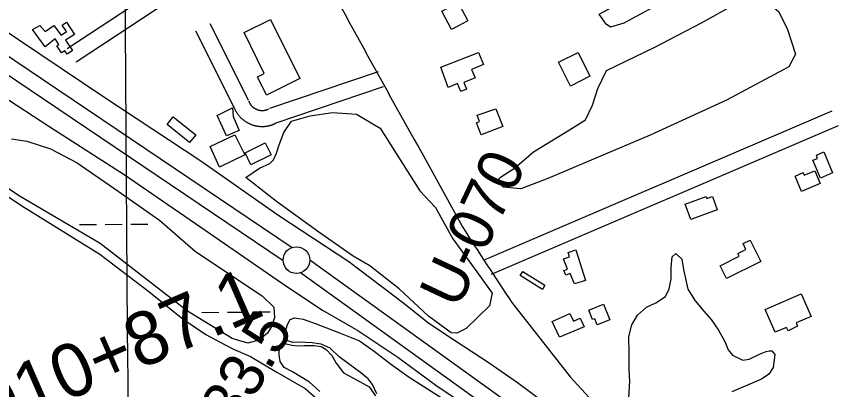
# Model space of a CAD drawing. Extents: x 3540316 to 3578335, y 553172 to 578787.
# Drawn here: x 3549520 to 3551061, y 567214 to 567914 of the extents above; entities that cross this region are included whole.
import ezdxf

# ---------------------------------------------------------------- set-up
doc = ezdxf.new("R2010")
doc.units = 0
for name, color, linetype in [('V-BLDG-OTLN', 7, 'Continuous'), ('V-GRID-MAJR', 7, 'Continuous'), ('V-LEVE-TOET', 7, 'Continuous'), ('V-RIVR-RANG-IDEN', 7, 'Continuous'), ('V-ROAD-CNTR', 7, 'Continuous'), ('V-SITE-VEGE', 7, 'Continuous'), ('V-SURV-IDEN', 7, 'Continuous'), ('V-SURV-LINE', 7, 'Continuous'), ('V-WETL-SWMP', 7, 'Continuous')]:
    doc.layers.add(name, color=color, linetype=linetype)

msp = doc.modelspace()

# ---------------------------------------------------------------- linework, layer by layer
at = {"layer": 'V-BLDG-OTLN'}
for points in [[(3550390.857, 567999.11), (3550416.4220000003, 567950.773), (3550383.437, 567933.328), (3550374.668, 567949.909), (3550349.8540000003, 567936.783), (3550366.125, 567906.002), (3550335.764, 567889.9500000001), (3550317.661, 567924.192), (3550341.545, 567936.824), (3550326.091, 567966.06)], [(3549603.702, 567878.968), (3549613.862, 567885.743), (3549605.713, 567897.964), (3549613.741, 567903.317), (3549628.901, 567880.58), (3549612.1380000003, 567869.402), (3549625.024, 567850.077), (3549614.792, 567843.253), (3549610.387, 567849.86), (3549604.636, 567846.0160000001), (3549595.9220000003, 567859.199), (3549599.518, 567861.5970000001), (3549592.311, 567872.4990000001), (3549573.84, 567857.409), (3549550.126, 567889.735), (3549563.981, 567897.435), (3549573.529, 567885.7390000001), (3549590.1520000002, 567897.13)], [(3549946.724, 567883.814), (3549996.599, 567908.453), (3550051.307, 567797.714), (3549988.544, 567766.707), (3549971.793, 567800.6140000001), (3549984.44, 567806.86)], [(3550386.571, 567846.696), (3550395.811, 567824.219), (3550373.181, 567814.9130000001), (3550379.818, 567798.7710000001), (3550358.935, 567790.183), (3550363.963, 567777.914), (3550352.8710000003, 567773.367), (3550346.7800000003, 567788.371), (3550329.62, 567781.099), (3550315.448, 567818.97)], [(3550594.889, 567802.349), (3550558.723, 567783.233), (3550536.349, 567828.596), (3550573.02, 567846.684)], [(3549913.626, 567690.139), (3549896.3310000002, 567728.4180000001), (3549924.73, 567742.623), (3549926.4590000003, 567726.304), (3549937.497, 567700.434)], [(3550418.775, 567740.917), (3550431.713, 567707.665), (3550391.299, 567691.943), (3550382.399, 567714.821), (3550388.3850000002, 567717.152), (3550383.916, 567728.637)], [(3549856.54, 567692.287), (3549844.535, 567677.507), (3549802.475, 567711.667), (3549813.7120000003, 567725.669)], [(3549883.023, 567669.816), (3549929.5100000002, 567692.299), (3549947.8540000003, 567654.366), (3549900.373, 567631.402)], [(3549948.913, 567658.126), (3549986.166, 567676.915), (3549997.571, 567654.301), (3549959.384, 567635.959)], [(3551033.634, 567660.269), (3551050.313, 567620.55), (3551027.404, 567610.93), (3551013.426, 567644.22), (3551021.733, 567647.714), (3551020.232, 567653.8420000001)], [(3550979.72, 567614.16), (3550995.16, 567621.076), (3550997.2060000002, 567616.212), (3551016.603, 567624.365), (3551026.65, 567600.471), (3550991.662, 567585.76)], [(3550824.754, 567576.061), (3550834.02, 567551.159), (3550784.54, 567532.75), (3550773.739, 567561.776), (3550812.856, 567576.331), (3550814.375, 567572.246)], [(3550882.393, 567487.778), (3550895.5640000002, 567494.366), (3550915.4930000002, 567454.524), (3550851.122, 567422.326), (3550839.099, 567446.361), (3550875.0700000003, 567464.357), (3550872.68, 567469.131), (3550887.747, 567476.665)], [(3550545.901, 567459.3250000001), (3550557.0130000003, 567462.827), (3550554.3370000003, 567471.326), (3550568.605, 567475.8200000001), (3550586.6520000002, 567418.519), (3550566.0270000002, 567412.022), (3550558.048, 567431.747), (3550550.023, 567428.453), (3550546.3680000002, 567437.36), (3550552.848, 567440.02)], [(3550469.345, 567435.437), (3550510.921, 567409.513), (3550506.188, 567401.922), (3550464.608, 567427.849)], [(3550942.545, 567321.433), (3550923.843, 567364.378), (3550991.2060000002, 567393.713), (3551009.775, 567351.078), (3550982.1, 567339.025), (3550984.322, 567332.67), (3550966.802, 567324.343), (3550963.625, 567330.586)], [(3550620.7, 567374.018), (3550632.259, 567344.731), (3550608.9960000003, 567335.552), (3550604.519, 567346.892), (3550599.911, 567345.073), (3550592.9620000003, 567362.684)], [(3550538.116, 567311.9670000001), (3550524.598, 567341.633), (3550557.593, 567356.671), (3550564.14, 567342.3), (3550576.877, 567348.104), (3550584.426, 567331.368)]]:
    msp.add_lwpolyline(points, close=True, dxfattribs=at)
at = {"layer": 'V-GRID-MAJR'}
msp.add_spline([(3549793.046, 558613.939), (3549748.1010000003, 564672.917), (3549703.1410000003, 570733.831), (3549658.181, 576794.761), (3549658.167, 576796.677)], degree=3, dxfattribs=at)
at = {"layer": 'V-LEVE-TOET'}
for points in [[(3547740.4250000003, 568609.226), (3547885.3340000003, 568608.161), (3548075.089, 568600.782), (3548243.031, 568592.987), (3548285.017, 568585.997), (3548431.972, 568537.0380000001), (3548569.048, 568482.3150000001), (3548652.611, 568454.338), (3548695.011, 568434.587), (3548805.3340000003, 568365.452), (3548918.951, 568290.557), (3549032.1580000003, 568209.899), (3549190.897, 568099.253), (3549381.111, 567967.731), (3549524.0100000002, 567870.805), (3549685.794, 567762.165), (3549864.042, 567644.47), (3550011.83, 567540.354), (3550143.147, 567453.937), (3550243.594, 567377.802)], [(3547729.153, 568503.473), (3547828.467, 568500.721), (3547982.825, 568488.807), (3548163.524, 568480.192), (3548261.078, 568473.622), (3548298.95, 568464.571), (3548431.9080000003, 568415.2000000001), (3548585.862, 568358.01), (3548641.435, 568332.086), (3548773.988, 568244.846), (3548846.8510000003, 568197.52), (3549000.4, 568092.171), (3549141.188, 568002.872), (3549282.387, 567907.401), (3549428.526, 567806.9890000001), (3549582.294, 567707.264), (3549721.736, 567617.308), (3549855.637, 567525.676), (3550026.886, 567407.158), (3550093.575, 567363.126)], [(3550243.594, 567377.802), (3550293.233, 567338.577), (3550341.252, 567306.393), (3550406.1920000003, 567264.138), (3550459.338, 567227.289), (3550510.929, 567188.86)], [(3550093.575, 567363.126), (3550160.054, 567324.8), (3550235.236, 567274.3910000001), (3550306.512, 567221.995), (3550374.608, 567176.627)]]:
    msp.add_lwpolyline(points, dxfattribs=at)
at = {"layer": 'V-ROAD-CNTR'}
for points in [[(3549615.3507309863, 567854.010265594), (3549940.9120798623, 568068.894835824), (3550021.8139180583, 568125.6797222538)], [(3549631.876697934, 567828.97231567), (3549957.796046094, 568044.092885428), (3550039.049883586, 568101.1257713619)], [(3549882.291197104, 567900.8731718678), (3549954.477052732, 567757.5574584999)], [(3549855.4972506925, 567887.3771988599), (3549927.6831063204, 567744.061485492)], [(3550198.0325656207, 567810.501352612), (3549994.579972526, 567741.3864908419)], [(3550207.68254632, 567782.0954094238), (3550004.229953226, 567712.980547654)], [(3549926.90310788, 567745.9084817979), (3549927.0751075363, 567745.41248279), (3549927.420106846, 567744.486484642), (3549927.759106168, 567743.6064864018), (3549928.152105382, 567742.638488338), (3549928.544104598, 567741.7334901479), (3549928.926103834, 567740.8764918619), (3549929.362102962, 567739.941493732), (3549929.804102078, 567739.050495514), (3549930.2561011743, 567738.163497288), (3549930.7441001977, 567737.259499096), (3549931.2010992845, 567736.4455007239), (3549931.7000982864, 567735.5785024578), (3549932.23809721, 567734.694504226), (3549932.7410962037, 567733.8985058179), (3549933.2810951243, 567733.065507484), (3549933.861093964, 567732.2135091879), (3549934.4290928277, 567731.4095107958), (3549935.0200916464, 567730.6015124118), (3549935.599090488, 567729.841513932), (3549936.200089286, 567729.0705154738), (3549936.860087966, 567728.261517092), (3549937.509086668, 567727.4955186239), (3549938.137085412, 567726.781520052), (3549938.7940840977, 567726.0515215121), (3549939.4870827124, 567725.314522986), (3549940.180081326, 567724.599524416), (3549940.8930798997, 567723.8935258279), (3549941.590078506, 567723.2245271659), (3549942.3300770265, 567722.5375285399), (3549943.086075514, 567721.8625298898), (3549943.8100740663, 567721.2395311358), (3549944.5730725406, 567720.598532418), (3549945.3550709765, 567719.9735336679), (3549946.1370694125, 567719.363534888), (3549946.922067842, 567718.7775360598), (3549947.7440661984, 567718.179537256), (3549948.58306452, 567717.6035384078), (3549949.361062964, 567717.0815394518), (3549950.1840613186, 567716.54754052), (3549951.05305958, 567716.006541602), (3549951.929057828, 567715.4865426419), (3549952.754056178, 567715.016543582), (3549953.6300544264, 567714.5295445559), (3549954.5510525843, 567714.0475455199), (3549955.3920509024, 567713.624546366), (3549956.2650491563, 567713.1985472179), (3549957.207047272, 567712.7615480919), (3549958.1100454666, 567712.366548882), (3549959.032043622, 567711.9765496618), (3549959.929041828, 567711.6215503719), (3549960.841040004, 567711.2685510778), (3549961.8200380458, 567710.9185517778), (3549962.737036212, 567710.606552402), (3549963.661034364, 567710.309552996), (3549964.6560323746, 567710.0065536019), (3549965.602030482, 567709.743554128), (3549966.534028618, 567709.4935546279), (3549967.50302668, 567709.2575551), (3549968.4670247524, 567709.0345555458), (3549969.471022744, 567708.825555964), (3549970.432020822, 567708.644556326), (3549971.3670189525, 567708.4815566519), (3549972.387016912, 567708.3195569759), (3549973.389014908, 567708.186557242), (3549974.3340130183, 567708.0725574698), (3549975.335011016, 567707.968557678), (3549976.3490089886, 567707.8835578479), (3549977.33300702, 567707.8205579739), (3549978.2800051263, 567707.7735580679), (3549979.297003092, 567707.7375581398), (3549980.304001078, 567707.726558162), (3549981.2899991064, 567707.7275581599), (3549982.2779971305, 567707.7505581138), (3549983.2679951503, 567707.785558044), (3549984.2639931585, 567707.8435579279), (3549985.228991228, 567707.9125577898), (3549986.2499891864, 567708.0035576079), (3549987.245987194, 567708.1145573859), (3549988.1929853, 567708.233557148), (3549989.1889833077, 567708.3745568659), (3549990.1709813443, 567708.534556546), (3549991.1679793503, 567708.71255619), (3549992.1369774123, 567708.9085557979), (3549993.058975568, 567709.105555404), (3549994.02797363, 567709.3295549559), (3549995.055971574, 567709.5885544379), (3549995.9979696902, 567709.849553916), (3549996.910967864, 567710.1115533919), (3549997.870965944, 567710.4085527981), (3549998.7959640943, 567710.711552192), (3549999.781962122, 567711.051551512), (3550000.714960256, 567711.4005508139), (3550001.5949584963, 567711.7395501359), (3550002.5449565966, 567712.1255493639), (3550003.454954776, 567712.518548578), (3550004.3229530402, 567712.906547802), (3550005.2549511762, 567713.3425469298), (3550006.0639495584, 567713.74254613)], [(3549955.257051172, 567755.7104621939), (3549955.3090510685, 567755.558462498), (3549955.476050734, 567755.1124633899), (3549955.6590503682, 567754.634464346), (3549955.816050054, 567754.248465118), (3549956.00804967, 567753.805466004), (3549956.2200492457, 567753.330466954), (3549956.4000488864, 567752.9454677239), (3549956.60804847, 567752.5244685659), (3549956.8220480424, 567752.105469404), (3549957.0260476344, 567751.72747016), (3549957.28304712, 567751.269471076), (3549957.516046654, 567750.864471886), (3549957.7380462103, 567750.5004726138), (3549958.011045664, 567750.066473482), (3549958.269045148, 567749.6694742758), (3549958.5110446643, 567749.313474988), (3549958.78304412, 567748.9294757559), (3549959.060043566, 567748.551476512), (3549959.3630429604, 567748.1534773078), (3549959.660042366, 567747.77247807), (3549959.926041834, 567747.445478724), (3549960.2190412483, 567747.1014794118), (3549960.557040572, 567746.7154801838), (3549960.874039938, 567746.363480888), (3549961.1870393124, 567746.030481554), (3549961.5080386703, 567745.6994822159), (3549961.837038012, 567745.373482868), (3549962.190037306, 567745.034483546), (3549962.5240366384, 567744.7234841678), (3549962.856035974, 567744.4284847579), (3549963.2380352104, 567744.099485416), (3549963.5930345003, 567743.8024860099), (3549963.9550337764, 567743.5114865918), (3549964.3270330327, 567743.221487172), (3549964.712032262, 567742.9354877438), (3549965.0720315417, 567742.6734882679), (3549965.4370308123, 567742.4214887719), (3549965.8730299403, 567742.1294893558), (3549966.2720291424, 567741.871489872), (3549966.6430284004, 567741.640490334), (3549967.0230276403, 567741.4144907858), (3549967.474026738, 567741.1564913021), (3549967.872025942, 567740.9354917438), (3549968.2470251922, 567740.739492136), (3549968.7100242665, 567740.5064926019), (3549969.1530233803, 567740.290493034), (3549969.531022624, 567740.1154933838), (3549969.972021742, 567739.9224937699), (3549970.396020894, 567739.7424941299), (3549970.8550199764, 567739.5614944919), (3549971.3030190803, 567739.388494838), (3549971.706018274, 567739.2444951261), (3549972.1690173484, 567739.086495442), (3549972.6310164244, 567738.9374957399), (3549973.040015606, 567738.8124959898), (3549973.500014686, 567738.685496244), (3549973.976013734, 567738.5574965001), (3549974.4270128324, 567738.4474967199), (3549974.8930119, 567738.3404969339), (3549975.31301106, 567738.253497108), (3549975.7900101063, 567738.16249729), (3549976.2930091, 567738.0754974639), (3549976.7190082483, 567738.0074975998), (3549977.16300736, 567737.9484977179), (3549977.674006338, 567737.8864978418), (3549978.1270054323, 567737.8404979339), (3549978.5690045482, 567737.803498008), (3549979.039003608, 567737.77249807), (3549979.5520025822, 567737.7474981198), (3549979.995001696, 567737.731498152), (3549980.44800079, 567737.726498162), (3549980.9219998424, 567737.7274981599), (3549981.39799889, 567737.7384981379), (3549981.871997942, 567737.7554981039), (3549982.331997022, 567737.781498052), (3549982.8229960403, 567737.816497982), (3549983.2539951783, 567737.8554979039), (3549983.713994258, 567737.906497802), (3549984.2129932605, 567737.9694976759), (3549984.6689923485, 567738.0344975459), (3549985.12299144, 567738.1084973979), (3549985.5719905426, 567738.188497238), (3549986.03298962, 567738.2804970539), (3549986.5389886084, 567738.389496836), (3549986.9899877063, 567738.4934966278), (3549987.3839869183, 567738.5924964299), (3549987.8479859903, 567738.721496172), (3549988.334985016, 567738.8614958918), (3549988.776984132, 567738.9984956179), (3549989.2359832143, 567739.1474953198), (3549989.631982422, 567739.285495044), (3549990.070981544, 567739.4484947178), (3549990.548980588, 567739.6334943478), (3549990.9529797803, 567739.79749402), (3549991.390978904, 567739.9864936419), (3549991.8529779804, 567740.1924932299), (3549992.2429772, 567740.3744928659), (3549992.7459761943, 567740.6244923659)], [(3550398.5821645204, 567458.1320573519), (3551049.5618625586, 567737.0654994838)], [(3550410.398140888, 567430.556112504), (3551061.3778389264, 567709.4895546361)], [(3550283.229395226, 567652.356668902), (3550356.2772491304, 567519.1889352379)], [(3550448.96206376, 567377.350218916), (3550557.863845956, 567237.7024982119)]]:
    msp.add_lwpolyline(points, dxfattribs=at)
for centre, radius, start, end in [((3570715.211176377, 579155.2955743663), 23447.462186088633, 207.98262159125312, 209.37895492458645), ((3555552.3438231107, 570813.3679237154), 6152.294128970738, 212.37368731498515, 213.95168453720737), ((3548558.4743317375, 565360.4764166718), 2742.5419214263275, 36.09673821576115, 43.195040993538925)]:
    msp.add_arc(centre, radius, start, end, dxfattribs=at)
at = {"layer": 'V-SITE-VEGE'}
for points in [[(3550612.469, 567918.321), (3550716.657, 567975.2880000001), (3550779.426, 568014.128), (3550820.843, 568036.785), (3550850.61, 568048.4400000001), (3550881.029, 568040.678), (3550881.679, 568023.205), (3550842.853, 568000.5480000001), (3550744.489, 567948.758), (3550659.069, 567901.5), (3550633.83, 567894.377), (3550625.416, 567899.555)], [(3550626.078, 567812.832), (3550715.381, 567856.207), (3550804.684, 567902.17), (3550864.867, 567935.833), (3550891.398, 567946.839), (3550924.404, 567944.257), (3550949, 567923.551), (3550965.186, 567891.84), (3550980.724, 567843.304), (3550968.436, 567819.357), (3550851.3030000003, 567757.211), (3550708.289, 567691.177), (3550516.088, 567610.248), (3550465.611, 567590.8250000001), (3550432.605, 567594.055), (3550422.896, 567603.76), (3550425.483, 567611.528), (3550453.9560000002, 567629.653), (3550489.548, 567660.076), (3550556.845, 567701.505), (3550586.611, 567720.279), (3550600.199, 567747.464), (3550609.901, 567779.175)], [(3549950.273, 567611.733), (3549975.787, 567629.436), (3549995.132, 567638.083), (3550002.13, 567645.081), (3550007.478, 567657.43), (3550012.413, 567673.484), (3550021.054, 567696.537), (3550035.869, 567717.531), (3550070.855, 567727.828), (3550112.839, 567734.009), (3550157.295, 567730.7220000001), (3550201.753, 567704.796), (3550276.273, 567587.085), (3550305.502, 567555.397), (3550338.031, 567496.541), (3550383.318, 567434.806), (3550412.1380000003, 567394.885), (3550406.79, 567371.009), (3550363.168, 567328.605), (3550345.879, 567319.547), (3550335.1780000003, 567320.368), (3550292.776, 567351.645), (3550237.611, 567403.089), (3550182.446, 567446.3), (3550151.161, 567463.9940000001), (3550086.9420000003, 567509.261), (3550007.492, 567566.876)]]:
    msp.add_lwpolyline(points, close=True, dxfattribs=at)
for points in [[(3549375.2600000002, 567661.268), (3549533.3370000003, 567556.742), (3549676.592, 567467.857), (3549767.982, 567397.895), (3549832.529, 567346.2220000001), (3549875.201, 567317.079), (3549900.392, 567303.259), (3549927.032, 567289.449), (3549958.977, 567275.675), (3550008.407, 567246.579), (3550061.223, 567216.061), (3550111.237, 567172.007)], [(3550668.13, 567199.806), (3550669.889, 567228.837), (3550668.951, 567250.787), (3550668.734, 567282.152), (3550668.125, 567313.1240000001), (3550673.852, 567335.513), (3550684.313, 567353.6240000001), (3550701.068, 567368.637), (3550718.656, 567376.602), (3550737.004, 567388.493), (3550743.572, 567402.653), (3550747.361, 567421.5), (3550747.606, 567442.675), (3550749.427, 567462.684), (3550756.441, 567469.006), (3550767.49, 567458.8910000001), (3550770.37, 567439.304), (3550778.468, 567402.503), (3550792.738, 567380.254), (3550808.946, 567361.152), (3550822.778, 567345.5650000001), (3550836.25, 567325.269), (3550848.161, 567303.7880000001), (3550854.149, 567288.536), (3550862.454, 567278.401), (3550882.125, 567268.736), (3550893.8740000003, 567270.778), (3550913.412, 567280.322), (3550925.534, 567285.112), (3550931.404, 567286.7220000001), (3550936.502, 567286.756), (3550942.039, 567279.738), (3550939.076, 567255.014), (3550930.532, 567242.8), (3550916.8740000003, 567233.297), (3550894.984, 567223.733), (3550861.362, 567209.776)], [(3550195.861, 567205.895), (3550187.403, 567223.483), (3550179.489, 567233.725), (3550165.681, 567245.397), (3550125.272, 567275.513), (3550108.002, 567291.569), (3550091.282, 567298.809), (3550074.103, 567301.631), (3550049.582, 567302.929), (3550038.3140000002, 567301.873), (3550028.486, 567305.235), (3550024.507, 567313.542), (3550025.879, 567327.77), (3550028.271, 567336.1190000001), (3550033.108, 567345.468), (3550041.421, 567348.4670000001), (3550057.617, 567346.128), (3550082.193, 567336.984), (3550125.453, 567320.126), (3550163.306, 567305.1900000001), (3550190.894, 567285.7710000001), (3550221.455, 567261.961), (3550256.434, 567237.201), (3550331.7800000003, 567188.7000000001)]]:
    msp.add_lwpolyline(points, dxfattribs=at)
at = {"layer": 'V-SURV-LINE'}
for points in [[(3548693.4986956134, 568387.9375008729), (3550036.6844007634, 567480.5123469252)], [(3550019.8990857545, 567455.6476468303), (3548676.713582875, 568363.0726641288)], [(3550069.8222, 567457.4086201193), (3550547.1744356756, 567114.0593747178)], [(3550529.6498815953, 567089.7100404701), (3550052.298283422, 567433.0588273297)]]:
    msp.add_lwpolyline(points, dxfattribs=at)
msp.add_circle((3550044.84454, 567456.8969499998), 25, dxfattribs=at)
at = {"layer": 'V-WETL-SWMP'}
for p, q in [((3549638.23039594, 567523.4959811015), (3549670.2294451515, 567523.7426573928)), ((3549686.2289697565, 567523.8659955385), (3549718.228018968, 567524.1126718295)), ((3549734.227543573, 567524.2360099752), (3549766.226592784, 567524.4826862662)), ((3549867.5071210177, 567358.7578913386), (3549899.506170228, 567359.0045676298)), ((3549915.505694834, 567359.1279057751), (3549947.5047440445, 567359.3745820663)), ((3549963.50426865, 567359.497920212), (3549995.5033178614, 567359.744596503))]:
    msp.add_line(p, q, dxfattribs=at)
for points in [[(3549510.864, 567684.533), (3549539.664, 567680.007), (3549583.674, 567665.777), (3549633.835, 567639.574), (3549710.857, 567586.194), (3549788.204, 567531.519), (3549855.843, 567472.96), (3549980.438, 567389.818), (3550002.769, 567368.465), (3550004.066, 567349.049), (3549997.921, 567331.898), (3549990.48, 567319.601), (3549974.627, 567306.655), (3549953.918, 567300.827), (3549924.146, 567309.883), (3549840.6520000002, 567360.996), (3549677.219, 567487.818), (3549527.06, 567576.457), (3549412.174, 567652.159)], [(3550088.5300000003, 567210.245), (3550069.298, 567227.751), (3550047.154, 567241.318), (3550037.313, 567247.129), (3550022.066, 567255.354), (3550014.148, 567266.569), (3550012.59, 567279.2980000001), (3550013.471, 567293.514), (3550017.36, 567297.951), (3550022.733, 567300.438), (3550036.966, 567297.107), (3550047.2630000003, 567296.199), (3550060.002, 567296.287), (3550078.131, 567296.4130000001), (3550091.3740000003, 567294.545), (3550100.721, 567289.22), (3550111.089, 567278.022), (3550119.521, 567263.38), (3550133.366, 567245.346), (3550152.057, 567235.186), (3550181.568, 567219.221), (3550193.447, 567202.153)]]:
    msp.add_lwpolyline(points, dxfattribs=at)

# ---------------------------------------------------------------- texts
at = {"layer": 'V-RIVR-RANG-IDEN'}
for s, height, rotation, p in [('U-070', 83, 64.73432571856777, (3550347.776525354, 567362.7979117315)), ('R-133.5', 82.99999800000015, 60.21853182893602, (3549843.848, 566985.133))]:
    msp.add_text(s, height=height, rotation=rotation, dxfattribs=at).set_placement(p)
at = {"layer": 'V-SURV-IDEN'}
msp.add_text('4910+87.1', height=99.99999999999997, rotation=23.52794665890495, dxfattribs=at).set_placement((3549405.5992027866, 567100.843568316))

doc.saveas('drawing.dxf')
